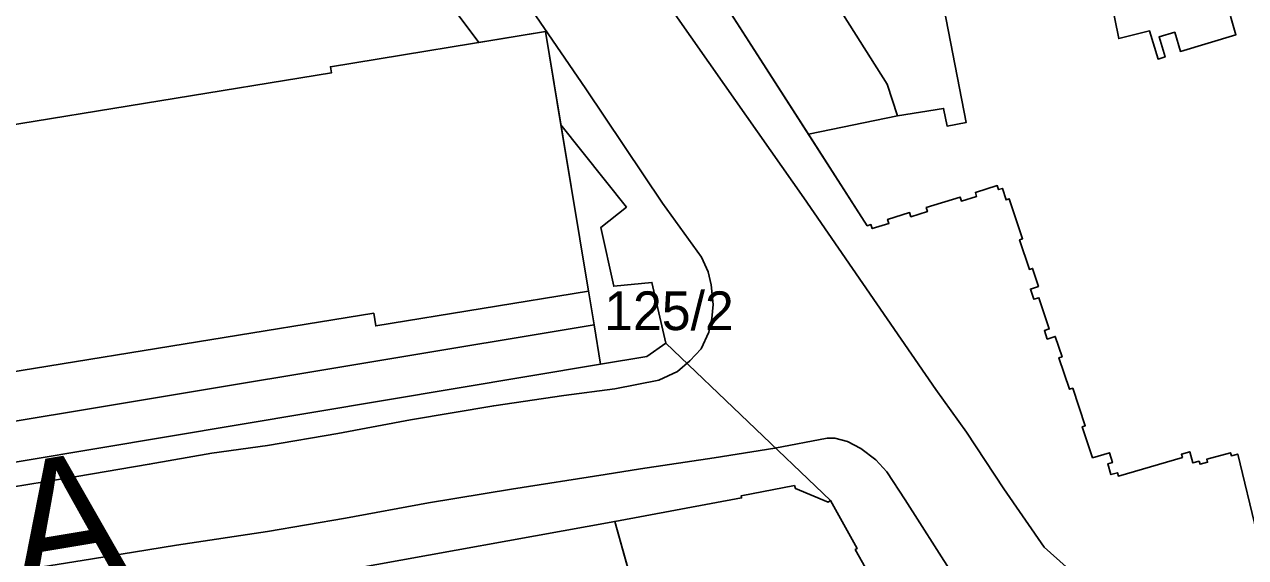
# Model space of a CAD drawing. Extents: x -304109 to -273954, y 21500 to 39796.
# Drawn here: x -294060.4 to -293965.8, y 32236.9 to 32278.2 of the extents above; entities that cross this region are included whole.
import ezdxf

# ---------------------------------------------------------------- set-up
doc = ezdxf.new("R2010")
doc.units = 0
for name, color, linetype in [('Budynki', 7, 'Continuous'), ('Działki', 7, 'Continuous'), ('Działki - numery', 7, 'Continuous'), ('krawedzie_ulic', 7, 'Continuous'), ('nazwy_ulic', 7, 'Continuous')]:
    doc.layers.add(name, color=color, linetype=linetype)

msp = doc.modelspace()

# ---------------------------------------------------------------- linework, layer by layer
at = {"layer": 'Budynki'}
for points in [[(-293992.78, 32271.155), (-293999.68, 32269.719), (-294013.725, 32291.598), (-294007.425, 32295.506), (-293993.585, 32273.603)], [(-294014.7, 32239.73), (-294004.87, 32241.55), (-294004.89, 32241.72), (-294000.77, 32242.5), (-294000.69, 32242.27), (-293998.16, 32241.23), (-293997.97, 32241.34), (-293995.9, 32237.64), (-293996.06, 32237.55), (-293988.51, 32224.16), (-294015.84, 32216.12), (-294016.92, 32220.56), (-294015.9, 32220.81), (-294013.79, 32221.29), (-294008.55, 32222.44), (-294006.07, 32221.38), (-294005.73, 32220.71), (-294003.46, 32221.58), (-294010.14, 32233.4), (-294012.814, 32233.009)], [(-294035.28, 32236), (-294014.7, 32239.73), (-294012.814, 32233.009), (-294012.57, 32232.14), (-294016.9, 32231.26), (-294016.3, 32228.27), (-294017.2, 32228.06), (-294019.17, 32227.68), (-294018.84, 32226.34), (-294018.61, 32225.11), (-294032.89, 32222.46)]]:
    msp.add_lwpolyline(points, close=True, dxfattribs=at)
for points in [[(-293992.78, 32271.155), (-293989.207, 32271.718), (-293988.937, 32270.357), (-293987.462, 32270.632), (-293990.909, 32288.358)], [(-293977.5, 32286.313), (-293975.641, 32277.133), (-293973.247, 32277.722), (-293972.596, 32275.551), (-293972.051, 32275.714), (-293972.515, 32277.262), (-293971.299, 32277.627), (-293970.854, 32276.143), (-293966.556, 32277.432), (-293966.989, 32278.873)], [(-294063.267, 32270.14), (-294036.649, 32274.467), (-294036.728, 32274.955), (-294020.07, 32277.69), (-294016.737, 32257.568), (-294033.216, 32254.874), (-294033.376, 32255.857), (-294101.703, 32244.748)], [(-293976.25, 32243.35), (-293976.49, 32244.19), (-293976.13, 32244.29), (-293976.35, 32245.04), (-293977.67, 32244.66), (-293978.47, 32247.06), (-293978.24, 32247.14), (-293979.21, 32250.04), (-293979.45, 32249.96), (-293980.27, 32252.4), (-293980.03, 32252.48), (-293980.56, 32254.06), (-293981.18, 32253.85), (-293981.4, 32254.51), (-293981.02, 32254.64), (-293981.83, 32257.06), (-293982.22, 32256.94), (-293982.48, 32257.72), (-293981.86, 32257.93), (-293982.32, 32259.33), (-293982.56, 32259.25), (-293983.33, 32261.54), (-293983.09, 32261.63), (-293984.13, 32264.72), (-293984.37, 32264.64), (-293984.66, 32265.52), (-293984.95, 32265.43), (-293985.06, 32265.74), (-293986.75, 32265.22), (-293986.65, 32264.91), (-293987.83, 32264.54), (-293987.92, 32264.86), (-293990.56, 32264.04), (-293990.47, 32263.73), (-293991.75, 32263.33), (-293991.85, 32263.65), (-293993.55, 32263.12), (-293993.45, 32262.81), (-293994.74, 32262.41), (-293994.84, 32262.72), (-293995.13, 32262.63), (-293999.68, 32269.718), (-293992.78, 32271.155)], [(-293964.95, 32238.85), (-293966.42, 32244.94), (-293966.91, 32244.81), (-293966.98, 32245.05), (-293968.81, 32244.55), (-293968.75, 32244.31), (-293969.34, 32244.15), (-293969.41, 32244.39), (-293969.89, 32244.26), (-293970.14, 32245.12), (-293970.78, 32244.93), (-293970.71, 32244.68), (-293975.66, 32243.24), (-293975.73, 32243.5), (-293976.25, 32243.35)]]:
    msp.add_lwpolyline(points, dxfattribs=at)
at = {"layer": 'Działki'}
for points in [[(-294017.27, 32297.12), (-293995.13, 32262.63), (-293994.84, 32262.72), (-293994.74, 32262.41), (-293993.45, 32262.81), (-293993.55, 32263.12), (-293991.85, 32263.65), (-293991.75, 32263.33), (-293990.47, 32263.73), (-293990.56, 32264.04), (-293987.92, 32264.86), (-293987.83, 32264.54), (-293986.65, 32264.91), (-293986.75, 32265.22), (-293985.06, 32265.74), (-293984.95, 32265.43), (-293984.66, 32265.52), (-293984.37, 32264.64), (-293984.13, 32264.72), (-293983.09, 32261.63)], [(-293984.37, 32264.64), (-293984.66, 32265.52), (-293984.95, 32265.43), (-293985.06, 32265.74), (-293986.75, 32265.22), (-293986.65, 32264.91), (-293987.83, 32264.54), (-293987.92, 32264.86), (-293990.56, 32264.04), (-293990.47, 32263.73), (-293991.75, 32263.33), (-293991.85, 32263.65), (-293993.55, 32263.12), (-293993.45, 32262.81), (-293994.74, 32262.41), (-293994.84, 32262.72), (-293995.13, 32262.63), (-294017.27, 32297.12)], [(-294036.01, 32291.26), (-294025.24, 32276.83), (-294020.07, 32277.69), (-294018.87, 32270.45), (-294016.3, 32254.95), (-294100.28, 32240.99), (-294099.75, 32237.85), (-294131.59, 32232.64), (-294132.1, 32235.75), (-294216.59, 32221.86), (-294216.1, 32218.84), (-294226.72, 32217.11), (-294228.16, 32223.5), (-294231.45, 32222.99), (-294236.93, 32258.68), (-294222.75, 32260.97), (-294196.95, 32265.15), (-294163.52, 32270.64), (-294155.97, 32271.88), (-294128.38, 32276.45), (-294085.46, 32283.38)], [(-293950.91, 32158.73), (-293950.78, 32158.8), (-293953.39, 32163.23), (-293953.52, 32163.15), (-293957.74, 32171.06), (-293957.62, 32171.13), (-293959.93, 32175.45), (-293969.18, 32191.8), (-293978.67, 32207.12), (-293978.53, 32207.17), (-293988.51, 32224.16), (-293996.06, 32237.55), (-293995.9, 32237.64), (-293997.97, 32241.34), (-294010.73, 32253.54), (-294011.82, 32258.24), (-294014.77, 32257.94), (-294015.77, 32262.51), (-294013.79, 32264.08), (-294018.87, 32270.45), (-294020.07, 32277.69), (-294025.24, 32276.83), (-294036.01, 32291.26)], [(-293964.95, 32238.85), (-293966.42, 32244.94), (-293966.91, 32244.81), (-293966.98, 32245.05), (-293968.81, 32244.55), (-293968.75, 32244.31), (-293969.34, 32244.15), (-293969.41, 32244.39), (-293969.89, 32244.26), (-293970.14, 32245.12), (-293970.78, 32244.93), (-293970.71, 32244.68), (-293975.66, 32243.24), (-293975.73, 32243.5), (-293976.25, 32243.35), (-293976.49, 32244.19), (-293976.13, 32244.29), (-293976.35, 32245.04), (-293977.67, 32244.66), (-293978.47, 32247.06), (-293978.24, 32247.14), (-293979.21, 32250.04), (-293979.45, 32249.96), (-293980.27, 32252.4), (-293980.03, 32252.48), (-293980.56, 32254.06), (-293981.18, 32253.85), (-293981.4, 32254.51), (-293981.02, 32254.64), (-293981.83, 32257.06), (-293982.22, 32256.94), (-293982.48, 32257.72), (-293981.86, 32257.93), (-293982.32, 32259.33), (-293982.56, 32259.25), (-293983.33, 32261.54), (-293983.09, 32261.63), (-293984.13, 32264.72), (-293984.37, 32264.64)], [(-293983.33, 32261.54), (-293982.56, 32259.25), (-293982.32, 32259.33), (-293981.86, 32257.93), (-293982.48, 32257.72), (-293982.22, 32256.94), (-293981.83, 32257.06), (-293981.02, 32254.64), (-293981.4, 32254.51), (-293981.18, 32253.85), (-293980.56, 32254.06), (-293980.03, 32252.48), (-293980.27, 32252.4), (-293979.45, 32249.96), (-293979.21, 32250.04), (-293978.24, 32247.14), (-293978.47, 32247.06), (-293977.67, 32244.66), (-293976.35, 32245.04), (-293976.13, 32244.29), (-293976.49, 32244.19), (-293976.25, 32243.35), (-293975.73, 32243.5), (-293975.66, 32243.24), (-293970.71, 32244.68), (-293970.78, 32244.93), (-293970.14, 32245.12), (-293969.89, 32244.26), (-293969.41, 32244.39), (-293969.34, 32244.15), (-293968.75, 32244.31), (-293968.81, 32244.55), (-293966.98, 32245.05), (-293966.91, 32244.81), (-293966.42, 32244.94), (-293964.95, 32238.85)], [(-294099.75, 32237.85), (-294015.8, 32251.91), (-294012.21, 32252.51), (-294010.73, 32253.54), (-293997.97, 32241.34), (-293998.16, 32241.23), (-294000.69, 32242.27), (-294000.77, 32242.5), (-294004.89, 32241.72), (-294004.87, 32241.55), (-294014.7, 32239.73), (-294035.28, 32236), (-294055.46, 32232.29), (-294076.3, 32228.95)]]:
    msp.add_lwpolyline(points, dxfattribs=at)
for points in [[(-294016.3, 32254.95), (-294018.87, 32270.45), (-294013.79, 32264.08), (-294015.77, 32262.51), (-294014.77, 32257.94), (-294011.82, 32258.24), (-294010.73, 32253.54), (-294012.21, 32252.51), (-294015.8, 32251.91)], [(-294099.75, 32237.85), (-294100.28, 32240.99), (-294016.3, 32254.95), (-294015.8, 32251.91)], [(-293988.51, 32224.16), (-294015.84, 32216.12), (-294016.92, 32220.56), (-294017, 32220.89), (-294017.43, 32222.65), (-294012.57, 32232.14), (-294014.7, 32239.73), (-294004.87, 32241.55), (-294004.89, 32241.72), (-294000.77, 32242.5), (-294000.69, 32242.27), (-293998.16, 32241.23), (-293997.97, 32241.34), (-293995.9, 32237.64), (-293996.06, 32237.55)], [(-294017.43, 32222.65), (-294032.28, 32219.54), (-294032.81, 32221.99), (-294032.89, 32222.46), (-294035.28, 32236), (-294014.7, 32239.73), (-294012.57, 32232.14)]]:
    msp.add_lwpolyline(points, close=True, dxfattribs=at)
at = {"layer": 'krawedzie_ulic'}
for points in [[(-294032.95, 32311.732), (-294006.203, 32273.542), (-294000.045, 32264.797), (-293989.807, 32249.955), (-293987.434, 32246.649), (-293984.551, 32242.261), (-293981.413, 32237.742), (-293978.494, 32235.11), (-293975.965, 32233.477), (-293972.661, 32232.129), (-293969.622, 32231.201), (-293966.254, 32230.719), (-293963.784, 32230.848), (-293961.635, 32231.265), (-293959.614, 32231.939), (-293956.837, 32233.22), (-293938.861, 32242.56), (-293937.758, 32243.142), (-293933.471, 32245.525), (-293929.698, 32247.491), (-293925.404, 32250), (-293915.284, 32255.933), (-293906.704, 32261.024)], [(-294024.351, 32284.098), (-294016.928, 32273.236), (-294010.99, 32264.371), (-294007.978, 32260.198), (-294007.458, 32259.061), (-294007.231, 32258.055), (-294007.069, 32256.528), (-294007.166, 32255.457), (-294007.393, 32254.385), (-294008.01, 32253.098), (-294008.886, 32252.156), (-294009.827, 32251.344), (-294011.288, 32250.662), (-294014.684, 32250), (-294018.628, 32249.473), (-294024.068, 32248.684), (-294030.511, 32247.604), (-294036.155, 32246.529), (-294041.593, 32245.611), (-294045.924, 32245.011), (-294050.769, 32244.149), (-294056.388, 32243.204), (-294061.44, 32242.392)], [(-294060.489, 32235.973), (-294055.153, 32236.839), (-294048.658, 32237.894), (-294041.595, 32238.953), (-294035.564, 32239.979), (-294029.121, 32241.163), (-294022.703, 32242.217), (-294015.434, 32243.355), (-294012.702, 32243.789), (-294006.979, 32244.657), (-294002.288, 32245.389), (-293998.225, 32246.17), (-293997.647, 32246.17), (-293996.653, 32245.913), (-293995.626, 32245.367), (-293994.472, 32244.5), (-293993.605, 32243.569), (-293992.194, 32241.387), (-293985.021, 32230.144), (-293981.428, 32224.784), (-293978.451, 32220.178), (-293973.805, 32212.979), (-293968.416, 32203.669), (-293965.184, 32198.137)]]:
    msp.add_lwpolyline(points, dxfattribs=at)

# ---------------------------------------------------------------- texts
at = {"layer": 'Działki - numery'}
msp.add_text('125/2', height=3, dxfattribs=at).set_placement((-294015.512, 32254.547))
at = {"layer": 'nazwy_ulic'}
msp.add_text('RAJSKA', height=10, rotation=9.44216, dxfattribs=at).set_placement((-294103.428, 32227.029))

doc.saveas('drawing.dxf')
